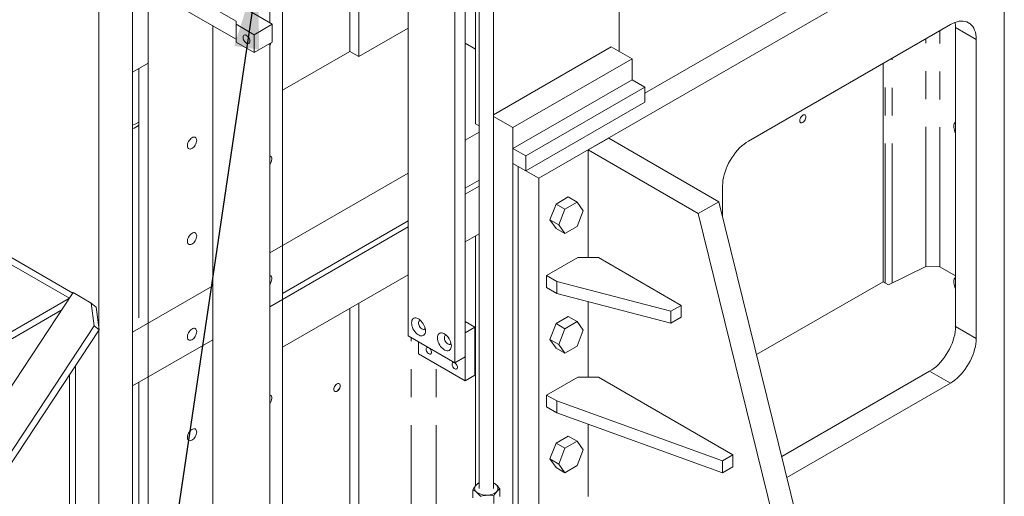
# Model space of a CAD drawing. Header units: millimetres. Extents: x 450 to 25135, y 150 to 17673.
# Tile 424 of 463: x 22416 to 23761, y 10249 to 10900. Entities that reach past the tile are written whole.
import ezdxf

# ---------------------------------------------------------------- set-up
doc = ezdxf.new("R2010")
doc.units = ezdxf.units.MM
doc.linetypes.add('SLD-Centrada-doble', pattern=[12.7, 6.35, -1.27, 1.27, -1.27, 1.27, -1.27])
doc.linetypes.add('SLD-Continua', pattern=[0])
doc.layers.add('COTAS', color=1, linetype='SLD-Continua')
doc.layers.add('OCULTA', color=8, linetype='SLD-Continua')
doc.styles.get("Standard").update_dxf_attribs({"font": 'ARIALN.TTF'})
doc.dimstyles.new('SLDDIMSTYLE0', dxfattribs={"dimtxt": 0.18, "dimasz": 105, "dimexe": 0, "dimexo": 0.0625, "dimgap": 0, "dimtad": 0, "dimtih": 1, "dimtoh": 1, "dimdec": 0, "dimrnd": 1e-09, "dimzin": 0, "dimdsep": 46, "dimtxsty": 'Standard', "dimsah": 1, "dimcen": 0.09, "dimadec": 0, "dimazin": 0, "dimtfac": 105, "dimtdec": 0, "dimtofl": 0, "dimtmove": 0, "dimatfit": 3, "dimfxl": 1, "dimfrac": 2, "dimtolj": 1, "dimtzin": 0, "dimarcsym": 0})

msp = doc.modelspace()

# ---------------------------------------------------------------- linework, layer by layer
at = {"color": 7, "linetype": 'SLD-Continua', "lineweight": 18, "ltscale": 30}
for p, q in [((23043.7, 11481), (23043.7, 10259.7)), ((23063.7, 10259.7), (23063.7, 11469.5))]:
    msp.add_line(p, q, dxfattribs=at)
at = {"layer": 'COTAS', "linetype": 'SLD-Continua', "lineweight": 18, "ltscale": 30}
for p, q in [((23043.4, 10267.4), (23043.7, 10267.5)), ((23035.2, 10247.1), (23035.2, 10257.8)), ((23064, 10239), (23064, 10249.7)), ((23072.1, 10248.6), (23072.1, 10259.3))]:
    msp.add_line(p, q, dxfattribs=at)
at = {"layer": 'COTAS', "linetype": 'SLD-Continua', "lineweight": 18, "ltscale": 30, "flags": 128}
for points in [[(23035.2, 10257.8), (23037.2, 10261), (23039.3, 10263.8)], [(23063.7, 10267.2), (23064.8, 10266.5), (23067, 10264.9)], [(23054.8, 10250.5), (23056.8, 10250.7), (23058.9, 10251), (23060.8, 10251.5), (23062.6, 10252.1), (23064.3, 10252.8), (23065.7, 10253.7), (23067, 10254.6), (23068, 10255.7)], [(23064, 10249.7), (23059.5, 10250.4), (23054.8, 10250.5)], [(23072.1, 10259.3), (23070.1, 10257.8), (23068, 10255.7)]]:
    msp.add_lwpolyline(points, dxfattribs=at)
at = {"layer": 'COTAS', "linetype": 'SLD-Continua', "lineweight": 18, "ltscale": 900}
for centre, radius, start, end in [((23043.9, 10259.7), 6.18, 138.1372, 235.3422), ((23053.6, 10251.8), 18.6, 123.3045, 140.0982), ((23048.9, 10255.1), 12.9, 113.7418, 137.7802), ((23057.7, 10253.8), 14.4, 50.1901, 65.5995), ((23063.4, 10259.8), 6.18, 318.1372, 55.3422), ((23042, 10236.7), 37.6, 36.8606, 48.4533), ((23027.2, 10239.5), 20, 48.9409, 66.4467), ((23053.1, 10271.9), 21.4, 233.8387, 274.5882), ((23015.4, 10226.4), 37.7, 36.8656, 48.4483), ((23056.5, 10211.4), 39.1, 92.5694, 106.28), ((23098, 10230.9), 38.8, 140.3648, 151.0144)]:
    msp.add_arc(centre, radius, start, end, dxfattribs=at)
at = {"layer": 'OCULTA', "linetype": 'SLD-Continua', "lineweight": 18, "ltscale": 30}
for p, q in [((22524.4, 10478.2), (22524.4, 12147)), ((22570.4, 10226.6), (22570.4, 12124.6)), ((23235.1, 10856.8), (23235.1, 11638.3)), ((23235.1, 10856.8), (23235.1, 11638.3)), ((23235.1, 10856.8), (23235.1, 11638.3)), ((23235.1, 10856.8), (23235.1, 11638.3)), ((23038.8, 10757.9), (23038.8, 11483.8)), ((23038.8, 10757.9), (23038.8, 11483.8)), ((23038.8, 10757.9), (23038.8, 11483.8)), ((23038.8, 10757.9), (23038.8, 11483.8)), ((22867.4, 10856.8), (22867.4, 11426.1)), ((22867.4, 10856.8), (22867.4, 11426.1)), ((22867.4, 10856.8), (22867.4, 11426.1)), ((22867.4, 10856.8), (22867.4, 11426.1)), ((22879.7, 10849.7), (22879.7, 11380.7)), ((22879.7, 10849.7), (22879.7, 11380.7)), ((22879.7, 10849.7), (22879.7, 11380.7)), ((22879.7, 10849.7), (22879.7, 11380.7)), ((22946.9, 10468.1), (22946.9, 11366.4)), ((23010.5, 11329.7), (23010.5, 10431.4)), ((23024.7, 11337.9), (23024.7, 10439.6)), ((22591.6, 10225.4), (22591.6, 11267)), ((23761.3, 11265.9), (23761.3, 9903.5)), ((23761.3, 11083), (23270.4, 10799.7)), ((23761.3, 11050.3), (23125.5, 10683.4)), ((22757.9, 10895.8), (22757.9, 10973.8)), ((22641.1, 10938.7), (22711.8, 10897.9)), ((22591.6, 10840.7), (22591.6, 10914.2)), ((22711.8, 10873.4), (22641.1, 10914.2)), ((22761.3, 10893.8), (22725, 10914.8)), ((22775.4, 10123.1), (22775.4, 10918.9)), ((22711.8, 10897.9), (22711.8, 10893.8)), ((22679.9, 10891.8), (22679.9, 9942.4)), ((22711.8, 10893.8), (22736.5, 10879.6)), ((22711.8, 10893.8), (22711.8, 10869.3)), ((22736.5, 10879.6), (22761.3, 10893.8)), ((22761.3, 10893.8), (22761.3, 10869.3)), ((22946.9, 10888.4), (22879.7, 10849.7)), ((22946.9, 10888.4), (22879.7, 10849.7)), ((22946.9, 10888.4), (22879.7, 10849.7)), ((23687.6, 10893.5), (23411.8, 10734.3)), ((23694.7, 10481), (23694.7, 10889.4)), ((22711.8, 10869.3), (22736.5, 10855.1)), ((22736.5, 10879.6), (22736.5, 10855.1)), ((22736.5, 10855.1), (22761.3, 10869.3)), ((23723, 10464.7), (23723, 10873)), ((22757.9, 9900.6), (22757.9, 10867.4)), ((22867.4, 10856.8), (22775.4, 10803.8)), ((22867.4, 10856.8), (22775.4, 10803.8)), ((22867.4, 10856.8), (22775.4, 10803.8)), ((22879.7, 10849.7), (22867.4, 10856.8)), ((22879.7, 10849.7), (22867.4, 10856.8)), ((22879.7, 10849.7), (22867.4, 10856.8)), ((23038.8, 10859.9), (23024.7, 10868)), ((23038.8, 10859.9), (23024.7, 10868)), ((23038.8, 10859.9), (23024.7, 10868)), ((23063.7, 10770.2), (23224.4, 10862.9)), ((23063.7, 10770.2), (23224.4, 10862.9)), ((23063.7, 10770.2), (23224.4, 10862.9)), ((23063.7, 10770.2), (23224.4, 10862.9)), ((23252.7, 10846.6), (23224.4, 10862.9)), ((23252.7, 10846.6), (23224.4, 10862.9)), ((23252.7, 10846.6), (23224.4, 10862.9)), ((23252.7, 10846.6), (23224.4, 10862.9)), ((23090.1, 10752.8), (23252.7, 10846.6)), ((23090.1, 10752.8), (23252.7, 10846.6)), ((23090.1, 10752.8), (23252.7, 10846.6)), ((23090.1, 10752.8), (23252.7, 10846.6)), ((23252.7, 10846.6), (23252.7, 10818)), ((23252.7, 10846.6), (23252.7, 10818)), ((23252.7, 10846.6), (23252.7, 10818)), ((23252.7, 10846.6), (23252.7, 10818)), ((22591.6, 10840.7), (22570.4, 10828.4)), ((22579.2, 10492.6), (22579.2, 10833.5)), ((23595.7, 10542.2), (23595.7, 10840.4)), ((23595.7, 10542.2), (23595.7, 10840.4)), ((23595.7, 10542.2), (23595.7, 10840.4)), ((23595.7, 10542.2), (23595.7, 10840.4)), ((23252.7, 10818), (23090.1, 10724.2)), ((23252.7, 10818), (23090.1, 10724.2)), ((23252.7, 10818), (23090.1, 10724.2)), ((23252.7, 10818), (23090.1, 10724.2)), ((23252.7, 10818), (23270.4, 10807.8)), ((23252.7, 10818), (23270.4, 10807.8)), ((23252.7, 10818), (23270.4, 10807.8)), ((23252.7, 10818), (23270.4, 10807.8)), ((23270.4, 10807.8), (23107.8, 10714)), ((23270.4, 10807.8), (23107.8, 10714)), ((23270.4, 10807.8), (23107.8, 10714)), ((23270.4, 10807.8), (23107.8, 10714)), ((23270.4, 10807.8), (23270.4, 10787.4)), ((23270.4, 10807.8), (23270.4, 10787.4)), ((23270.4, 10807.8), (23270.4, 10787.4)), ((23270.4, 10807.8), (23270.4, 10787.4)), ((23270.4, 10787.4), (23107.8, 10693.6)), ((23270.4, 10787.4), (23107.8, 10693.6)), ((23270.4, 10787.4), (23107.8, 10693.6)), ((23270.4, 10787.4), (23107.8, 10693.6)), ((23090.1, 10752.8), (23063.7, 10768)), ((23090.1, 10752.8), (23063.7, 10768)), ((23090.1, 10752.8), (23063.7, 10768)), ((23090.1, 10752.8), (23063.7, 10768)), ((23043.7, 10755.1), (23038.8, 10757.9)), ((23043.7, 10755.1), (23038.8, 10757.9)), ((23043.7, 10755.1), (23038.8, 10757.9)), ((23090.1, 9601.3), (23090.1, 10752.8)), ((23090.1, 9601.3), (23090.1, 10752.8)), ((23090.1, 9601.3), (23090.1, 10752.8)), ((23090.1, 9601.3), (23090.1, 10752.8)), ((23043.7, 10746.4), (23024.7, 10735.4)), ((23043.7, 10746.4), (23024.7, 10735.4)), ((23043.7, 10746.4), (23024.7, 10735.4)), ((23220.9, 10738.4), (23192.6, 10722.1)), ((23220.9, 10738.4), (23371.5, 10651.5)), ((23090.1, 10703.8), (23090.1, 10724.2)), ((23090.1, 10724.2), (23107.8, 10714)), ((23090.1, 10703.8), (23090.1, 10724.2)), ((23090.1, 10724.2), (23107.8, 10714)), ((23090.1, 10703.8), (23090.1, 10724.2)), ((23090.1, 10724.2), (23107.8, 10714)), ((23090.1, 10703.8), (23090.1, 10724.2)), ((23090.1, 10724.2), (23107.8, 10714)), ((23192.6, 10575.1), (23192.6, 10722.1)), ((23192.6, 10722.1), (23343.2, 10635.2)), ((23107.8, 10714), (23107.8, 10693.6)), ((23107.8, 10714), (23107.8, 10693.6)), ((23107.8, 10714), (23107.8, 10693.6)), ((23107.8, 10714), (23107.8, 10693.6)), ((23107.8, 10693.6), (23090.1, 10703.8)), ((23107.8, 10693.6), (23090.1, 10703.8)), ((23107.8, 10693.6), (23090.1, 10703.8)), ((23107.8, 10693.6), (23090.1, 10703.8)), ((23125.5, 10683.4), (23097.2, 10699.7)), ((23097.2, 10699.7), (23097.2, 9613.5)), ((23097.2, 10699.7), (23097.2, 10699.7)), ((22946.9, 10690.5), (22757.9, 10581.4)), ((22946.9, 10690.5), (22757.9, 10581.4)), ((22946.9, 10690.5), (22757.9, 10581.4)), ((23043.7, 10681), (23024.7, 10670.1)), ((23125.5, 10683.4), (23125.5, 9597.2)), ((23043.7, 10672.9), (23024.7, 10661.9)), ((23043.7, 10672.9), (23024.7, 10661.9)), ((23043.7, 10672.9), (23024.7, 10661.9)), ((23376.5, 10673.1), (23376.5, 10631.4)), ((23165.6, 10658), (23148.9, 10648.3)), ((23165.6, 10658), (23177.7, 10651)), ((23148.9, 10648.3), (23140.5, 10626.7)), ((23148.9, 10648.3), (23160.9, 10641.4)), ((23160.9, 10641.4), (23152.6, 10619.8)), ((23177.7, 10651), (23160.9, 10641.4)), ((23186, 10639.1), (23177.7, 10651)), ((23371.5, 10651.5), (23343.2, 10635.2)), ((23371.5, 10651.5), (23515.2, 10067.5)), ((23140.5, 10626.7), (23152.6, 10619.8)), ((23140.5, 10626.7), (23148.9, 10614.8)), ((23177.7, 10617.5), (23186, 10639.1)), ((23343.2, 10635.2), (23486.9, 10051.2)), ((22946.9, 10617), (22757.9, 10507.9)), ((22946.9, 10617), (22757.9, 10507.9)), ((22946.9, 10617), (22757.9, 10507.9)), ((22946.9, 10625.2), (22775.4, 10526.2)), ((23148.9, 10614.8), (23160.9, 10607.9)), ((23152.6, 10619.8), (23160.9, 10607.9)), ((23160.9, 10607.9), (23177.7, 10617.5)), ((23043.7, 10607.5), (23024.7, 10596.6)), ((23038.8, 10263.1), (23038.8, 10604.7)), ((23038.8, 10263.1), (23038.8, 10604.7)), ((23038.8, 10263.1), (23038.8, 10604.7)), ((23038.8, 10263.1), (23038.8, 10604.7)), ((22367.3, 10596.7), (22488.8, 10526.6)), ((22484.1, 10519.5), (22377.2, 10581.2)), ((22377.2, 10581.2), (22484.1, 10519.5)), ((23178.5, 10575.1), (23136.1, 10550.6)), ((23206.8, 10575.1), (23178.5, 10575.1)), ((23319.9, 10509.8), (23206.8, 10575.1)), ((23654.3, 10563.1), (23603, 10537.9)), ((23654.3, 10563.1), (23603, 10537.9)), ((23654.3, 10563.1), (23603, 10537.9)), ((23654.3, 10563.1), (23603, 10537.9)), ((23654.3, 10563.1), (23673.3, 10562.7)), ((23654.3, 10563.1), (23673.3, 10562.7)), ((23654.3, 10563.1), (23673.3, 10562.7)), ((23654.3, 10563.1), (23673.3, 10562.7)), ((23694.7, 10550.4), (23673.3, 10562.7)), ((23694.7, 10550.4), (23673.3, 10562.7)), ((23694.7, 10550.4), (23673.3, 10562.7)), ((23694.7, 10550.4), (23673.3, 10562.7)), ((22946.9, 10551.7), (22775.4, 10452.7)), ((23136.1, 10550.6), (23150.2, 10542.5)), ((23136.1, 10550.6), (23136.1, 10534.3)), ((22679.9, 10536.4), (22570.4, 10473.2)), ((22679.9, 10536.4), (22570.4, 10473.2)), ((22679.9, 10536.4), (22570.4, 10473.2)), ((23136.1, 10534.3), (23150.2, 10526.2)), ((23150.2, 10542.5), (23305.8, 10501.7)), ((23150.2, 10542.5), (23150.2, 10526.2)), ((23595.7, 10542.2), (23423, 10442.5)), ((23595.7, 10542.2), (23423, 10442.5)), ((23595.7, 10542.2), (23423, 10442.5)), ((23595.7, 10542.2), (23423, 10442.5)), ((23603, 10537.9), (23595.7, 10542.2)), ((23603, 10537.9), (23595.7, 10542.2)), ((23603, 10537.9), (23595.7, 10542.2)), ((23603, 10537.9), (23595.7, 10542.2)), ((21978.2, 10227.5), (22484.1, 10519.5)), ((22075.4, 9899.5), (22489.2, 10527.2)), ((22484.1, 10519.4), (22484.1, 10519.5)), ((22484.1, 10519.5), (22484.1, 10519.4)), ((22484.1, 10519.5), (22484.2, 10519.5)), ((22514, 10512.9), (22489.2, 10527.2)), ((22775.4, 10452.7), (22775.4, 10526.2)), ((23150.2, 10526.2), (23305.8, 10485.3)), ((22518, 10481.9), (22514, 10512.9)), ((22514, 10512.9), (22520.7, 10507.3)), ((22520.7, 10507.3), (22524.7, 10476.3)), ((22867.4, 10121.8), (22867.4, 10505.8)), ((22867.4, 10121.8), (22867.4, 10505.8)), ((22867.4, 10121.8), (22867.4, 10505.8)), ((22867.4, 10121.8), (22867.4, 10505.8)), ((22879.7, 10114.7), (22879.7, 10512.9)), ((22879.7, 10114.7), (22879.7, 10512.9)), ((22879.7, 10114.7), (22879.7, 10512.9)), ((22879.7, 10114.7), (22879.7, 10512.9)), ((23192.6, 10411.8), (23192.6, 10515)), ((23305.8, 10501.7), (23319.9, 10509.8)), ((23319.9, 10509.8), (23319.9, 10493.5)), ((21978.2, 10217.7), (22473.8, 10503.7)), ((21978.2, 10217.7), (22473.8, 10503.7)), ((23165.6, 10494.6), (23148.9, 10485)), ((23165.6, 10494.6), (23177.7, 10487.7)), ((23305.8, 10501.7), (23305.8, 10485.3)), ((23305.8, 10485.3), (23319.9, 10493.5)), ((22117.8, 9875), (22518, 10481.9)), ((22524.7, 10476.3), (22518, 10481.9)), ((23038.2, 10480), (23024.7, 10487.8)), ((23024.7, 10472.2), (23038.2, 10480)), ((23038.2, 10414.7), (23038.2, 10480)), ((23148.9, 10485), (23140.5, 10463.4)), ((23148.9, 10485), (23160.9, 10478)), ((23177.7, 10487.7), (23160.9, 10478)), ((23186, 10475.8), (23177.7, 10487.7)), ((22126.2, 9872), (22524.7, 10476.3)), ((22524.4, 10197), (22524.4, 10475.9)), ((23010.5, 10431.4), (22946.9, 10468.1)), ((23024.7, 10406.9), (23024.7, 10472.2)), ((23160.9, 10478), (23152.6, 10456.5)), ((23177.7, 10454.2), (23186, 10475.8)), ((22679.9, 10462.9), (22570.4, 10399.7)), ((22679.9, 10462.9), (22570.4, 10399.7)), ((22679.9, 10462.9), (22570.4, 10399.7)), ((22961, 10460), (22961, 10443.6)), ((23140.5, 10463.4), (23152.6, 10456.5)), ((23140.5, 10463.4), (23148.9, 10451.5)), ((23148.9, 10451.5), (23160.9, 10444.5)), ((23152.6, 10456.5), (23160.9, 10444.5)), ((23160.9, 10444.5), (23177.7, 10454.2)), ((22961, 10443.6), (23024.7, 10406.9)), ((23024.7, 10439.6), (23010.5, 10431.4)), ((22492.6, 10427.7), (22492.6, 9775.9)), ((22484.1, 10414.8), (22484.1, 9771)), ((22484.1, 10414.8), (22484.1, 9771)), ((23024.7, 10406.9), (23038.2, 10414.7)), ((23178.5, 10411.8), (23136.1, 10387.3)), ((23206.8, 10411.8), (23178.5, 10411.8)), ((23390.6, 10305.7), (23206.8, 10411.8)), ((23457.2, 10303.2), (23659.3, 10419.8)), ((22579.2, 10228), (22579.2, 10404.8)), ((23464.3, 10274.6), (23687.6, 10403.5)), ((23136.1, 10387.3), (23150.2, 10379.2)), ((23136.1, 10387.3), (23136.1, 10371)), ((23136.1, 10371), (23150.2, 10362.8)), ((23150.2, 10379.2), (23376.5, 10297.5)), ((23150.2, 10379.2), (23150.2, 10362.8)), ((23150.2, 10362.8), (23376.5, 10281.2)), ((23192.6, 10248.5), (23192.6, 10347.5)), ((23165.6, 10331.3), (23148.9, 10321.6)), ((23165.6, 10331.3), (23177.7, 10324.4)), ((23148.9, 10321.6), (23140.5, 10300.1)), ((23148.9, 10321.6), (23160.9, 10314.7)), ((23177.7, 10324.4), (23160.9, 10314.7)), ((23186, 10312.5), (23177.7, 10324.4)), ((23160.9, 10314.7), (23152.6, 10293.1)), ((23177.7, 10290.9), (23186, 10312.5)), ((23376.5, 10297.5), (23390.6, 10305.7)), ((23390.6, 10305.7), (23390.6, 10289.4)), ((23140.5, 10300.1), (23152.6, 10293.1)), ((23140.5, 10300.1), (23148.9, 10288.2)), ((23152.6, 10293.1), (23160.9, 10281.2)), ((23160.9, 10281.2), (23177.7, 10290.9)), ((23376.5, 10297.5), (23376.5, 10281.2)), ((23148.9, 10288.2), (23160.9, 10281.2)), ((23376.5, 10281.2), (23390.6, 10289.4))]:
    msp.add_line(p, q, dxfattribs=at)
at = {"layer": 'OCULTA', "linetype": 'SLD-Centrada-doble', "lineweight": 18, "ltscale": 30}
for p, q in [((23673.3, 10562.7), (23673.3, 10885.2)), ((23673.3, 10562.7), (23673.3, 10885.2)), ((23673.3, 10562.7), (23673.3, 10885.2)), ((23673.3, 10562.7), (23673.3, 10885.2)), ((23723, 10873), (23694.7, 10889.4)), ((23654.3, 10563.1), (23654.3, 10874.2)), ((23654.3, 10563.1), (23654.3, 10874.2)), ((23654.3, 10563.1), (23654.3, 10874.2)), ((23654.3, 10563.1), (23654.3, 10874.2)), ((23598.5, 10540.6), (23598.5, 10842)), ((23598.5, 10540.6), (23598.5, 10842)), ((23598.5, 10540.6), (23598.5, 10842)), ((23598.5, 10540.6), (23598.5, 10842)), ((23608, 10540.4), (23608, 10847.5)), ((23608, 10540.4), (23608, 10847.5)), ((23608, 10540.4), (23608, 10847.5)), ((23608, 10540.4), (23608, 10847.5)), ((23723, 10464.7), (23694.7, 10481)), ((22951.1, 10155.9), (22951.1, 10465.7)), ((22951.1, 10155.9), (22951.1, 10465.7)), ((22951.1, 10155.9), (22951.1, 10465.7)), ((22951.1, 10155.9), (22951.1, 10465.7)), ((22985.1, 10155.9), (22985.1, 10429.7)), ((22985.1, 10155.9), (22985.1, 10429.7)), ((22985.1, 10155.9), (22985.1, 10429.7)), ((22985.1, 10155.9), (22985.1, 10429.7)), ((23687.6, 10403.5), (23659.3, 10419.8))]:
    msp.add_line(p, q, dxfattribs=at)
at = {"layer": 'OCULTA', "linetype": 'SLD-Continua', "lineweight": 18, "ltscale": 30, "flags": 128}
for points in [[(23723, 10873), (23722.8, 10876.5), (23722.4, 10879.8), (23721.8, 10882.9), (23720.8, 10885.8), (23719.6, 10888.4), (23718.2, 10890.7), (23716.6, 10892.8), (23714.7, 10894.5), (23712.6, 10895.9), (23710.3, 10897), (23707.9, 10897.8), (23705.3, 10898.2), (23702.5, 10898.3), (23699.7, 10898), (23696.8, 10897.4), (23693.7, 10896.4), (23690.7, 10895.1), (23687.6, 10893.5)], [(22730.5, 10870.8), (22730.4, 10869.6), (22730, 10868.7), (22729.5, 10868), (22728.7, 10867.6), (22727.8, 10867.5), (22726.7, 10867.7), (22725.7, 10868.3), (22724.6, 10869.1), (22723.6, 10870.2), (22722.8, 10871.4), (22722.1, 10872.7), (22721.6, 10874.1), (22721.4, 10875.4), (22721.4, 10876.7), (22721.6, 10877.7), (22722.1, 10878.6), (22722.8, 10879.1), (22723.6, 10879.3), (22724.6, 10879.3), (22725.7, 10878.9), (22726.7, 10878.2), (22727.8, 10877.2), (22728.7, 10876.1), (22729.5, 10874.8), (22730, 10873.4), (22730.4, 10872.1), (22730.5, 10870.8)], [(23490.3, 10767.2), (23490.2, 10768.3), (23489.8, 10769.2), (23489.3, 10769.9), (23488.5, 10770.2), (23487.6, 10770.2), (23486.6, 10769.9), (23485.6, 10769.3), (23484.6, 10768.5), (23483.7, 10767.4), (23482.9, 10766.2), (23482.3, 10764.9), (23481.9, 10763.5), (23481.8, 10762.3), (23481.9, 10761.2), (23482.3, 10760.3), (23482.9, 10759.7), (23483.7, 10759.3), (23484.6, 10759.3), (23485.6, 10759.6), (23486.6, 10760.2), (23487.6, 10761), (23488.5, 10762.1), (23489.3, 10763.3), (23489.8, 10764.6), (23490.2, 10766), (23490.3, 10767.2)], [(23490.3, 10767.2), (23490.2, 10768.3), (23489.8, 10769.2), (23489.3, 10769.9), (23488.5, 10770.2), (23487.6, 10770.2), (23486.6, 10769.9), (23485.6, 10769.3), (23484.6, 10768.5), (23483.7, 10767.4), (23482.9, 10766.2), (23482.3, 10764.9), (23481.9, 10763.5), (23481.8, 10762.3), (23481.9, 10761.2), (23482.3, 10760.3), (23482.9, 10759.7), (23483.7, 10759.3), (23484.6, 10759.3), (23485.6, 10759.6), (23486.6, 10760.2), (23487.6, 10761), (23488.5, 10762.1), (23489.3, 10763.3), (23489.8, 10764.6), (23490.2, 10766), (23490.3, 10767.2)], [(23486.1, 10769.7), (23486.3, 10769.8), (23487.4, 10770.2), (23488.3, 10770.2), (23489.2, 10769.9), (23489.8, 10769.3), (23490.2, 10768.4), (23490.3, 10767.2), (23490.2, 10765.9), (23489.8, 10764.6), (23489.2, 10763.2), (23488.3, 10761.9), (23487.4, 10760.9), (23486.3, 10760), (23485.3, 10759.5), (23484.3, 10759.3), (23483.4, 10759.4), (23482.6, 10759.9), (23482.1, 10760.7), (23481.8, 10761.7), (23481.8, 10762.3), (23481.8, 10761.7), (23482.1, 10760.7), (23482.6, 10759.9), (23483.4, 10759.4), (23484.3, 10759.3), (23485.3, 10759.5), (23486.3, 10760), (23487.4, 10760.9), (23488.3, 10761.9), (23489.2, 10763.2), (23489.8, 10764.6), (23490.2, 10765.9), (23490.3, 10767.2), (23490.2, 10768.4), (23489.8, 10769.3), (23489.2, 10769.9), (23488.3, 10770.2), (23487.4, 10770.2), (23486.3, 10769.8), (23486.1, 10769.7)], [(23490.3, 10767.2), (23490.2, 10768.3), (23489.8, 10769.2), (23489.3, 10769.9), (23488.5, 10770.2), (23487.6, 10770.2), (23486.6, 10769.9), (23485.6, 10769.3), (23484.6, 10768.5), (23483.7, 10767.4), (23482.9, 10766.2), (23482.3, 10764.9), (23481.9, 10763.5), (23481.8, 10762.3), (23481.9, 10761.2), (23482.3, 10760.3), (23482.9, 10759.7), (23483.7, 10759.3), (23484.6, 10759.3), (23485.6, 10759.6), (23486.6, 10760.2), (23487.6, 10761), (23488.5, 10762.1), (23489.3, 10763.3), (23489.8, 10764.6), (23490.2, 10766), (23490.3, 10767.2)], [(23490.3, 10767.2), (23490.2, 10768.3), (23489.8, 10769.2), (23489.3, 10769.9), (23488.5, 10770.2), (23487.6, 10770.2), (23486.6, 10769.9), (23485.6, 10769.3), (23484.6, 10768.5), (23483.7, 10767.4), (23482.9, 10766.2), (23482.3, 10764.9), (23481.9, 10763.5), (23481.8, 10762.3), (23481.9, 10761.2), (23482.3, 10760.3), (23482.9, 10759.7), (23483.7, 10759.3), (23484.6, 10759.3), (23485.6, 10759.6), (23486.6, 10760.2), (23487.6, 10761), (23488.5, 10762.1), (23489.3, 10763.3), (23489.8, 10764.6), (23490.2, 10766), (23490.3, 10767.2)], [(23481.8, 10762.3), (23481.8, 10761.7), (23482.1, 10760.7), (23482.6, 10759.9), (23483.4, 10759.4), (23484.3, 10759.3), (23485.3, 10759.5), (23486.3, 10760), (23487.4, 10760.9), (23488.3, 10761.9), (23489.2, 10763.2), (23489.8, 10764.6), (23490.2, 10765.9), (23490.3, 10767.2)], [(23481.8, 10762.3), (23481.8, 10761.7), (23482.1, 10760.7), (23482.6, 10759.9), (23483.4, 10759.4), (23484.3, 10759.3), (23485.3, 10759.5), (23486.3, 10760), (23487.4, 10760.9), (23488.3, 10761.9), (23489.2, 10763.2), (23489.8, 10764.6), (23490.2, 10765.9), (23490.3, 10767.2)], [(23490.3, 10767.2), (23490.2, 10768.4), (23489.8, 10769.3), (23489.2, 10769.9), (23488.3, 10770.2), (23487.4, 10770.2), (23486.3, 10769.8), (23486.1, 10769.7)], [(23490.3, 10767.2), (23490.2, 10768.4), (23489.8, 10769.3), (23489.2, 10769.9), (23488.3, 10770.2), (23487.4, 10770.2), (23486.3, 10769.8), (23486.1, 10769.7)], [(22570.4, 10755.9), (22575.1, 10757.9), (22579.2, 10759.9)], [(22570.4, 10755.9), (22575.1, 10757.9), (22579.2, 10759.9)], [(22570.4, 10755.9), (22575.1, 10757.9), (22579.2, 10759.9)], [(23694.7, 10760.3), (23694.5, 10760.2), (23693.6, 10759.3), (23692.9, 10758), (23692.4, 10756.6), (23692.2, 10754.9), (23692.3, 10753), (23692.6, 10751.1), (23693.1, 10749.1), (23693.9, 10747), (23694.7, 10745.5)], [(22658.1, 10735.3), (22657.9, 10736.7), (22657.5, 10737.9), (22656.9, 10738.9), (22656.1, 10739.5), (22655.1, 10739.8), (22653.9, 10739.8), (22652.7, 10739.5), (22651.4, 10738.8), (22650.1, 10737.8), (22648.9, 10736.6), (22647.8, 10735.2), (22646.9, 10733.6), (22646.1, 10732), (22645.6, 10730.3), (22645.4, 10728.7), (22645.4, 10727.2), (22645.6, 10725.9), (22646.1, 10724.9), (22646.9, 10724.1), (22647.8, 10723.6), (22648.9, 10723.4), (22650.1, 10723.6), (22651.4, 10724.1), (22652.7, 10724.9), (22653.9, 10726), (22655.1, 10727.4), (22656.1, 10728.8), (22656.9, 10730.5), (22657.5, 10732.1), (22657.9, 10733.8), (22658.1, 10735.3)], [(23411.8, 10734.3), (23408.7, 10732.4), (23405.7, 10730.1), (23402.7, 10727.6), (23399.7, 10724.9), (23396.9, 10721.9), (23394.2, 10718.6), (23391.6, 10715.2), (23389.1, 10711.6), (23386.8, 10707.9), (23384.7, 10704.1), (23382.9, 10700.2), (23381.2, 10696.2), (23379.8, 10692.2), (23378.6, 10688.3), (23377.7, 10684.3), (23377, 10680.5), (23376.6, 10676.7), (23376.5, 10673.1)], [(22658.1, 10604.7), (22657.9, 10606.1), (22657.5, 10607.3), (22656.9, 10608.2), (22656.1, 10608.8), (22655.1, 10609.2), (22653.9, 10609.2), (22652.7, 10608.8), (22651.4, 10608.1), (22650.1, 10607.2), (22648.9, 10606), (22647.8, 10604.5), (22646.9, 10603), (22646.1, 10601.3), (22645.6, 10599.7), (22645.4, 10598.1), (22645.4, 10596.6), (22645.6, 10595.3), (22646.1, 10594.2), (22646.9, 10593.4), (22647.8, 10592.9), (22648.9, 10592.8), (22650.1, 10592.9), (22651.4, 10593.5), (22652.7, 10594.3), (22653.9, 10595.4), (22655.1, 10596.7), (22656.1, 10598.2), (22656.9, 10599.8), (22657.5, 10601.5), (22657.9, 10603.1), (22658.1, 10604.7)], [(23694.7, 10548), (23694.5, 10547.9), (23693.6, 10546.9), (23692.9, 10545.7), (23692.4, 10544.2), (23692.2, 10542.6), (23692.3, 10540.7), (23692.6, 10538.8), (23693.1, 10536.7), (23693.9, 10534.7), (23694.7, 10533.2)], [(22970.6, 10474.9), (22970.4, 10476.8), (22970, 10478.8), (22969.4, 10480.8), (22968.5, 10482.8), (22967.5, 10484.7), (22966.2, 10486.6), (22964.9, 10488.2), (22963.4, 10489.7), (22961.8, 10490.9), (22960.3, 10491.8), (22958.7, 10492.4), (22957.2, 10492.6), (22955.9, 10492.6), (22954.6, 10492.2), (22953.5, 10491.4), (22952.7, 10490.4), (22952.1, 10489.1), (22951.7, 10487.6), (22951.5, 10485.9), (22951.7, 10484), (22952.1, 10482), (22952.7, 10480), (22953.5, 10478), (22954.6, 10476), (22955.9, 10474.2), (22957.2, 10472.5), (22958.7, 10471.1), (22960.3, 10469.9), (22961.8, 10469), (22963.4, 10468.4), (22964.9, 10468.1), (22966.2, 10468.2), (22967.5, 10468.6), (22968.5, 10469.3), (22969.4, 10470.3), (22970, 10471.6), (22970.4, 10473.2), (22970.6, 10474.9)], [(22658.1, 10474), (22657.9, 10475.4), (22657.5, 10476.6), (22656.9, 10477.5), (22656.1, 10478.2), (22655.1, 10478.5), (22653.9, 10478.5), (22652.7, 10478.1), (22651.4, 10477.5), (22650.1, 10476.5), (22648.9, 10475.3), (22647.8, 10473.9), (22646.9, 10472.3), (22646.1, 10470.7), (22645.6, 10469), (22645.4, 10467.4), (22645.4, 10465.9), (22645.6, 10464.6), (22646.1, 10463.5), (22646.9, 10462.7), (22647.8, 10462.3), (22648.9, 10462.1), (22650.1, 10462.3), (22651.4, 10462.8), (22652.7, 10463.6), (22653.9, 10464.7), (22655.1, 10466), (22656.1, 10467.5), (22656.9, 10469.1), (22657.5, 10470.8), (22657.9, 10472.4), (22658.1, 10474)], [(22963.8, 10489.3), (22963.4, 10489.3), (22962.5, 10489), (22961.8, 10488.4), (22961.3, 10487.6), (22961, 10486.5), (22961, 10485.2), (22961.3, 10483.8), (22961.8, 10482.4), (22962.5, 10481), (22963.4, 10479.7), (22964.4, 10478.6), (22965.5, 10477.8), (22966.6, 10477.2), (22967.7, 10477), (22968.6, 10477), (22969.4, 10477.5), (22970, 10478.2), (22970.1, 10478.3)], [(23659.3, 10419.8), (23662.4, 10421.7), (23665.5, 10424), (23668.5, 10426.5), (23671.4, 10429.2), (23674.3, 10432.3), (23677, 10435.5), (23679.6, 10438.9), (23682, 10442.5), (23684.3, 10446.2), (23686.4, 10450), (23688.3, 10453.9), (23689.9, 10457.9), (23691.4, 10461.9), (23692.5, 10465.8), (23693.5, 10469.8), (23694.1, 10473.6), (23694.5, 10477.4), (23694.7, 10481)], [(23005.9, 10454.5), (23005.8, 10456.4), (23005.4, 10458.4), (23004.8, 10460.4), (23003.9, 10462.4), (23002.8, 10464.3), (23001.6, 10466.2), (23000.2, 10467.8), (22998.7, 10469.3), (22997.2, 10470.5), (22995.6, 10471.4), (22994.1, 10472), (22992.6, 10472.2), (22991.2, 10472.2), (22990, 10471.8), (22988.9, 10471), (22988, 10470), (22987.4, 10468.7), (22987, 10467.2), (22986.9, 10465.5), (22987, 10463.6), (22987.4, 10461.6), (22988, 10459.6), (22988.9, 10457.6), (22990, 10455.6), (22991.2, 10453.8), (22992.6, 10452.1), (22994.1, 10450.7), (22995.6, 10449.5), (22997.2, 10448.6), (22998.7, 10448), (23000.2, 10447.7), (23001.6, 10447.8), (23002.8, 10448.2), (23003.9, 10448.9), (23004.8, 10449.9), (23005.4, 10451.2), (23005.8, 10452.8), (23005.9, 10454.5)], [(22999.2, 10468.9), (22998.7, 10468.9), (22997.9, 10468.6), (22997.1, 10468), (22996.6, 10467.2), (22996.4, 10466.1), (22996.4, 10464.8), (22996.6, 10463.4), (22997.1, 10462), (22997.9, 10460.6), (22998.7, 10459.3), (22999.8, 10458.2), (23000.9, 10457.4), (23002, 10456.8), (23003, 10456.6), (23004, 10456.6), (23004.8, 10457.1), (23005.4, 10457.8), (23005.5, 10457.9)], [(23687.6, 10403.5), (23690.7, 10405.4), (23693.7, 10407.6), (23696.8, 10410.2), (23699.7, 10412.9), (23702.5, 10415.9), (23705.3, 10419.2), (23707.9, 10422.6), (23710.3, 10426.1), (23712.6, 10429.9), (23714.7, 10433.7), (23716.6, 10437.6), (23718.2, 10441.6), (23719.6, 10445.5), (23720.8, 10449.5), (23721.8, 10453.5), (23722.4, 10457.3), (23722.8, 10461.1), (23723, 10464.7)], [(22971.6, 10449.8), (22971.7, 10450.8), (22972.1, 10451.7), (22972.7, 10452.2), (22973.5, 10452.4), (22974.5, 10452.2), (22974.5, 10452.2)], [(22975.9, 10451.4), (22976.4, 10450.9), (22977.3, 10449.9), (22978, 10448.7), (22978.5, 10447.5), (22978.8, 10446.2), (22978.8, 10445.1), (22978.5, 10444.1), (22978, 10443.5), (22977.3, 10443.1), (22976.4, 10443.1), (22975.4, 10443.4), (22974.5, 10444.1), (22973.5, 10445), (22972.7, 10446.1), (22972.1, 10447.3), (22971.7, 10448.6), (22971.6, 10449.8), (22971.6, 10449.8)], [(23006.9, 10429.4), (23007.1, 10430.4), (23007.5, 10431.2), (23008.1, 10431.8), (23008.9, 10432), (23009.8, 10431.8), (23009.9, 10431.8)], [(23010.6, 10431.4), (23010.8, 10431.3), (23011.8, 10430.5), (23012.6, 10429.5), (23013.3, 10428.3), (23013.9, 10427.1), (23014.1, 10425.8), (23014.1, 10424.7), (23013.9, 10423.7), (23013.3, 10423.1), (23012.6, 10422.7), (23011.8, 10422.7), (23010.8, 10423), (23009.8, 10423.7), (23008.9, 10424.6), (23008.1, 10425.7), (23007.5, 10426.9), (23007.1, 10428.2), (23006.9, 10429.4), (23006.9, 10429.4)], [(22853.9, 10399.9), (22853.8, 10401), (22853.5, 10401.9), (22852.9, 10402.6), (22852.1, 10402.9), (22851.2, 10402.9), (22850.2, 10402.6), (22849.2, 10402.1), (22848.2, 10401.2), (22847.3, 10400.1), (22846.5, 10398.9), (22845.9, 10397.6), (22845.5, 10396.3), (22845.4, 10395), (22845.5, 10393.9), (22845.9, 10393), (22846.5, 10392.4), (22847.3, 10392), (22848.2, 10392), (22849.2, 10392.3), (22850.2, 10392.9), (22851.2, 10393.7), (22852.1, 10394.8), (22852.9, 10396), (22853.5, 10397.4), (22853.8, 10398.7), (22853.9, 10399.9)], [(22853.9, 10399.9), (22853.8, 10401), (22853.5, 10401.9), (22852.9, 10402.6), (22852.1, 10402.9), (22851.2, 10402.9), (22850.2, 10402.6), (22849.2, 10402.1), (22848.2, 10401.2), (22847.3, 10400.1), (22846.5, 10398.9), (22845.9, 10397.6), (22845.5, 10396.3), (22845.4, 10395), (22845.5, 10393.9), (22845.9, 10393), (22846.5, 10392.4), (22847.3, 10392), (22848.2, 10392), (22849.2, 10392.3), (22850.2, 10392.9), (22851.2, 10393.7), (22852.1, 10394.8), (22852.9, 10396), (22853.5, 10397.4), (22853.8, 10398.7), (22853.9, 10399.9)], [(22849.7, 10402.4), (22849.9, 10402.5), (22851, 10402.9), (22851.9, 10402.9), (22852.8, 10402.6), (22853.4, 10402), (22853.8, 10401.1), (22853.9, 10399.9), (22853.8, 10398.6), (22853.4, 10397.3), (22852.8, 10395.9), (22851.9, 10394.7), (22851, 10393.6), (22849.9, 10392.7), (22848.9, 10392.2), (22847.9, 10392), (22847, 10392.1), (22846.2, 10392.6), (22845.7, 10393.4), (22845.5, 10394.4), (22845.4, 10395), (22845.5, 10394.4), (22845.7, 10393.4), (22846.2, 10392.6), (22847, 10392.1), (22847.9, 10392), (22848.9, 10392.2), (22849.9, 10392.7), (22851, 10393.6), (22851.9, 10394.7), (22852.8, 10395.9), (22853.4, 10397.3), (22853.8, 10398.6), (22853.9, 10399.9), (22853.8, 10401.1), (22853.4, 10402), (22852.8, 10402.6), (22851.9, 10402.9), (22851, 10402.9), (22849.9, 10402.5), (22849.7, 10402.4)], [(22853.9, 10399.9), (22853.8, 10401), (22853.5, 10401.9), (22852.9, 10402.6), (22852.1, 10402.9), (22851.2, 10402.9), (22850.2, 10402.6), (22849.2, 10402.1), (22848.2, 10401.2), (22847.3, 10400.1), (22846.5, 10398.9), (22845.9, 10397.6), (22845.5, 10396.3), (22845.4, 10395), (22845.5, 10393.9), (22845.9, 10393), (22846.5, 10392.4), (22847.3, 10392), (22848.2, 10392), (22849.2, 10392.3), (22850.2, 10392.9), (22851.2, 10393.7), (22852.1, 10394.8), (22852.9, 10396), (22853.5, 10397.4), (22853.8, 10398.7), (22853.9, 10399.9)], [(22853.9, 10399.9), (22853.8, 10401), (22853.5, 10401.9), (22852.9, 10402.6), (22852.1, 10402.9), (22851.2, 10402.9), (22850.2, 10402.6), (22849.2, 10402.1), (22848.2, 10401.2), (22847.3, 10400.1), (22846.5, 10398.9), (22845.9, 10397.6), (22845.5, 10396.3), (22845.4, 10395), (22845.5, 10393.9), (22845.9, 10393), (22846.5, 10392.4), (22847.3, 10392), (22848.2, 10392), (22849.2, 10392.3), (22850.2, 10392.9), (22851.2, 10393.7), (22852.1, 10394.8), (22852.9, 10396), (22853.5, 10397.4), (22853.8, 10398.7), (22853.9, 10399.9)], [(22845.4, 10395), (22845.5, 10394.4), (22845.7, 10393.4), (22846.2, 10392.6), (22847, 10392.1), (22847.9, 10392), (22848.9, 10392.2), (22849.9, 10392.7), (22851, 10393.6), (22851.9, 10394.7), (22852.8, 10395.9), (22853.4, 10397.3), (22853.8, 10398.6), (22853.9, 10399.9)], [(22845.4, 10395), (22845.5, 10394.4), (22845.7, 10393.4), (22846.2, 10392.6), (22847, 10392.1), (22847.9, 10392), (22848.9, 10392.2), (22849.9, 10392.7), (22851, 10393.6), (22851.9, 10394.7), (22852.8, 10395.9), (22853.4, 10397.3), (22853.8, 10398.6), (22853.9, 10399.9)], [(22853.9, 10399.9), (22853.8, 10401.1), (22853.4, 10402), (22852.8, 10402.6), (22851.9, 10402.9), (22851, 10402.9), (22849.9, 10402.5), (22849.7, 10402.4)], [(22853.9, 10399.9), (22853.8, 10401.1), (22853.4, 10402), (22852.8, 10402.6), (22851.9, 10402.9), (22851, 10402.9), (22849.9, 10402.5), (22849.7, 10402.4)], [(22658.1, 10336.8), (22657.9, 10338.2), (22657.5, 10339.4), (22656.9, 10340.3), (22656.1, 10341), (22655.1, 10341.3), (22653.9, 10341.3), (22652.7, 10340.9), (22651.4, 10340.3), (22650.1, 10339.3), (22648.9, 10338.1), (22647.8, 10336.7), (22646.9, 10335.1), (22646.1, 10333.5), (22645.6, 10331.8), (22645.4, 10330.2), (22645.4, 10328.7), (22645.6, 10327.4), (22646.1, 10326.3), (22646.9, 10325.5), (22647.8, 10325.1), (22648.9, 10324.9), (22650.1, 10325.1), (22651.4, 10325.6), (22652.7, 10326.4), (22653.9, 10327.5), (22655.1, 10328.8), (22656.1, 10330.3), (22656.9, 10331.9), (22657.5, 10333.6), (22657.9, 10335.2), (22658.1, 10336.8)]]:
    msp.add_lwpolyline(points, dxfattribs=at)
at = {"layer": 'OCULTA', "linetype": 'SLD-Continua', "lineweight": 18, "ltscale": 900}
for centre, radius, start, end in [((23654.7, 10889.6), 39.9, 359.6521, 9.9541), ((22745.4, 10874.3), 15.4, 324.1554, 337.1754), ((22536.7, 10817), 74.2, 296.9634, 304.923), ((22536.7, 10817), 74.2, 296.9634, 304.923), ((22536.7, 10817), 74.2, 296.9634, 304.923), ((22756.6, 10710.2), 4.04, 351.2088, 71.5831), ((22747.1, 10710.1), 13.5, 322.9485, 357.6505), ((22756.6, 10546.9), 4.04, 351.2088, 71.5831), ((22747.1, 10546.8), 13.5, 322.9485, 357.6505), ((22756.6, 10383.5), 4.04, 351.2088, 71.5831), ((22747.1, 10383.5), 13.5, 322.9485, 357.6505)]:
    msp.add_arc(centre, radius, start, end, dxfattribs=at)

# ---------------------------------------------------------------- leaders
at = {"layer": 'COTAS', "ltscale": 30}
msp.add_leader([(22741.7, 10965.6), (22342.8, 8276.3)], dimstyle='SLDDIMSTYLE0', dxfattribs=at)

doc.saveas('drawing.dxf')
